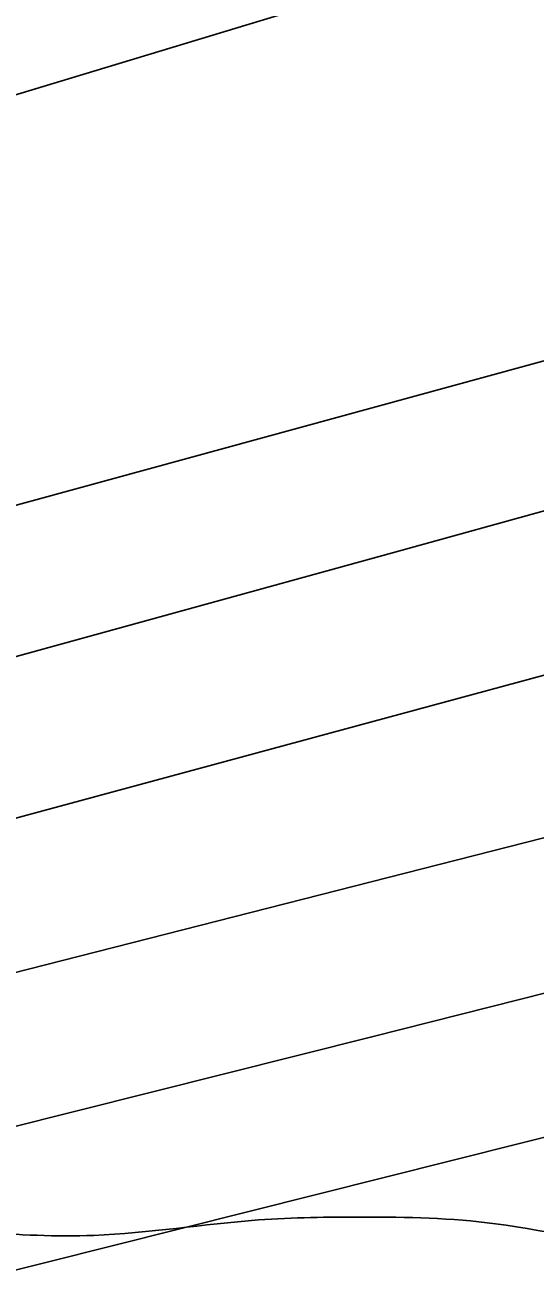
# Model space of a CAD drawing. Extents: x 3281947 to 3319794, y 715894 to 741249.
# Drawn here: x 3303913.3 to 3303980.1, y 728208.5 to 728372.1 of the extents above; entities that cross this region are included whole.
import ezdxf

# ---------------------------------------------------------------- set-up
doc = ezdxf.new("R2010")
doc.units = 0
for name, color, linetype in [('V-RIVR-EDGE', 7, 'Continuous'), ('V-TOPO-DPTH', 7, 'Continuous'), ('V-TOPO-MINR', 7, 'Continuous'), ('V-TOPO-WATR', 7, 'Continuous')]:
    doc.layers.add(name, color=color, linetype=linetype)

msp = doc.modelspace()

# ---------------------------------------------------------------- linework, layer by layer
at = {"layer": 'V-RIVR-EDGE'}
msp.add_spline([(3301653.45, 727714.35), (3301683.68, 727711.74), (3301710.61, 727709.6), (3301722.63, 727709.57), (3301720.99, 727717.04), (3301721.41, 727719.53), (3301729.29, 727721.16), (3301733.02, 727721.15), (3301733.01, 727717.42), (3301734.25, 727715.35), (3301737.57, 727714.93), (3301747.1, 727715.73), (3301754.98, 727717.37), (3301764.94, 727719.83), (3301783.62, 727731.39), (3301793.16, 727737.17), (3301798.56, 727742.13), (3301810.18, 727745.83), (3301828.01, 727750.35), (3301854.55, 727752.77), (3301881.5, 727756.85), (3301926.69, 727762.54), (3301981.01, 727770.69), (3301997.59, 727771.07), (3302029.1, 727777.21), (3302060.61, 727780.44), (3302081.33, 727779.56), (3302119.46, 727777.4), (3302147.65, 727777.74), (3302187.03, 727780.96), (3302220.62, 727786.27), (3302248.8, 727786.61), (3302265.79, 727784.91), (3302280.3, 727783.63), (3302297.7, 727780.27), (3302314.27, 727778.16), (3302327.12, 727777.3), (3302349.09, 727778.49), (3302363.61, 727783.01), (3302380.61, 727787.11), (3302393.88, 727789.15), (3302410.46, 727791.6), (3302417.93, 727795.31), (3302432.87, 727802.32), (3302442.43, 727810.17), (3302456.54, 727817.6), (3302480.19, 727830.39), (3302498.46, 727840.29), (3302509.25, 727847.73), (3302517.55, 727852.68), (3302533.32, 727860.1), (3302551.99, 727867.1), (3302581.03, 727877.81), (3302610.07, 727889.34), (3302630.4, 727897.16), (3302660.28, 727909.94), (3302690.56, 727922.3), (3302701.76, 727923.51), (3302718.75, 727920.99), (3302742.78, 727918.85), (3302762.25, 727913.83), (3302778, 727912.13), (3302791.26, 727912.1), (3302814.89, 727913.7), (3302822.78, 727918.66), (3302849.75, 727931.02), (3302875.06, 727942.98), (3302898.71, 727954.11), (3302933.56, 727964.39), (3302954.29, 727966.83), (3302973.76, 727965.12), (3302991.17, 727965.49), (3303002.36, 727965.46), (3303010.66, 727966.69), (3303022.27, 727968.32), (3303024.76, 727972.04), (3303024.78, 727978.26), (3303028.93, 727980.73), (3303041.36, 727981.12), (3303048.42, 727983.59), (3303059.21, 727989.78), (3303070.82, 727990.99), (3303081.18, 727990.55), (3303094.01, 727985.55), (3303108.09, 727976.81), (3303118.42, 727965.18), (3303128.35, 727960.18), (3303140.37, 727958.08), (3303149.5, 727961.37), (3303158.62, 727964.66), (3303179.37, 727974.14), (3303198.46, 727985.29), (3303210.08, 727988.99), (3303222.1, 727989.79), (3303228.33, 727993.09), (3303237.88, 728002.18), (3303253.66, 728012.92), (3303261.14, 728022.44), (3303277.78, 728045.61), (3303289, 728058.43), (3303293.58, 728066.71), (3303293.59, 728071.27), (3303299.41, 728077.47), (3303308.96, 728085.32), (3303317.68, 728089.03), (3303328.45, 728088.17), (3303337.98, 728086.49), (3303344.63, 728094.76), (3303350.46, 728104.28), (3303359.18, 728109.65), (3303383.23, 728116.64), (3303397.75, 728118.67), (3303430.93, 728129.37), (3303442.54, 728130.58), (3303454.56, 728130.14), (3303460.78, 728130.95), (3303474.47, 728136.31), (3303501.86, 728150.33), (3303526.34, 728161.46), (3303538.37, 728163.09), (3303555.36, 728163.88), (3303564.48, 728164.68), (3303571.11, 728164.67), (3303588.52, 728162.97), (3303604.68, 728162.51), (3303620.43, 728163.3), (3303641.59, 728168.64), (3303658.17, 728171.91), (3303669.36, 728171.88), (3303681.8, 728171.03), (3303693.82, 728173.9), (3303707.93, 728178.84), (3303720.37, 728181.71), (3303731.56, 728182.51), (3303748.97, 728182.46), (3303763.49, 728186.16), (3303780.07, 728187.78), (3303804.13, 728193.52), (3303820.3, 728198.45), (3303838.97, 728205.04), (3303862.61, 728210.37), (3303887.9, 728214.87), (3303907.38, 728213.99), (3303922.3, 728213.54), (3303943.86, 728215.56), (3303957.54, 728215.94), (3303974.95, 728215.06), (3303996.91, 728212.94), (3304008.11, 728215.4), (3304023.45, 728217.85), (3304030.5, 728219.9), (3304048.74, 728220.27), (3304065.32, 728220.23), (3304092.28, 728229.7)], degree=3, dxfattribs=at)
at = {"layer": 'V-TOPO-DPTH'}
for points in [[(3305408.49, 728819.87), (3304543.35, 728490.62), (3304530.43, 728485.75), (3304517.48, 728480.95), (3304504.49, 728476.26), (3304491.48, 728471.62), (3304478.41, 728467.14), (3304465.3, 728462.8), (3304452.13, 728458.67), (3304438.91, 728454.68), (3304416.66, 728448.15), (3304392.26, 728441.06), (3304367.84, 728434.06), (3304343.38, 728427.2), (3304318.89, 728420.43), (3303859.59, 728294.83), (3303758.96, 728267.38), (3303658.32, 728240.02), (3303557.64, 728212.79), (3303456.93, 728185.64), (3303304.06, 728144.53)], [(3303304.06, 728144.53), (3303456.93, 728185.64), (3303557.64, 728212.79), (3303658.32, 728240.02), (3303758.96, 728267.38), (3303859.59, 728294.83), (3304318.89, 728420.43), (3304343.38, 728427.2), (3304367.84, 728434.06), (3304392.26, 728441.06), (3304416.66, 728448.15), (3304438.91, 728454.68), (3304452.13, 728458.67), (3304465.3, 728462.8), (3304478.41, 728467.14), (3304491.48, 728471.62), (3304504.49, 728476.26), (3304517.48, 728480.95), (3304530.43, 728485.75), (3304543.35, 728490.62), (3305408.49, 728819.87)], [(3304963.95, 728701.74), (3304853.98, 728663.25), (3304743.79, 728625.4), (3304468.24, 728532.14), (3304454.64, 728527.6), (3304441, 728523.16), (3304427.32, 728518.85), (3304413.61, 728514.64), (3303566.39, 728258.44), (3303529.59, 728247.45), (3303492.75, 728236.62), (3303455.84, 728226.03), (3303418.88, 728215.6), (3303391.37, 728207.94), (3303368.14, 728201.45)], [(3304963.95, 728701.74), (3304853.98, 728663.25), (3304743.79, 728625.4), (3304468.24, 728532.14), (3304454.64, 728527.6), (3304441, 728523.16), (3304427.32, 728518.85), (3304413.61, 728514.64), (3303566.39, 728258.44), (3303529.59, 728247.45), (3303492.75, 728236.62), (3303455.84, 728226.03), (3303418.88, 728215.6), (3303391.37, 728207.94), (3303368.14, 728201.45)], [(3303300.77, 728108.91), (3303745.43, 728223.96), (3303867.42, 728256.13), (3303989.21, 728289.05), (3304110.7, 728323.09), (3304231.97, 728357.88), (3304446.81, 728420.58), (3304460.47, 728424.7), (3304474.08, 728428.99), (3304487.61, 728433.52), (3304501.09, 728438.22), (3304632.24, 728485.31), (3304711.16, 728513.94), (3304789.94, 728542.93), (3304868.53, 728572.45), (3304946.98, 728602.32)], [(3304946.98, 728602.32), (3304868.53, 728572.45), (3304789.94, 728542.93), (3304711.16, 728513.94), (3304632.24, 728485.31), (3304501.09, 728438.22), (3304487.61, 728433.52), (3304474.08, 728428.99), (3304460.47, 728424.7), (3304446.81, 728420.58), (3304231.97, 728357.88), (3304110.7, 728323.09), (3303989.21, 728289.05), (3303867.42, 728256.13), (3303745.43, 728223.96), (3303300.77, 728108.91)], [(3303277.49, 728070.33), (3303765.42, 728191.24), (3303862.1, 728215.32), (3303958.74, 728239.54), (3304055.33, 728263.98), (3304151.88, 728288.56), (3304273.86, 728319.77), (3304309.31, 728329.15), (3304344.65, 728338.9), (3304379.84, 728349.22), (3304414.91, 728359.91), (3304449.78, 728371.23), (3304484.49, 728383.01), (3304518.97, 728395.48), (3304553.28, 728408.41), (3304973.97, 728571.71)], [(3304973.97, 728571.71), (3304553.28, 728408.41), (3304518.97, 728395.48), (3304484.49, 728383.01), (3304449.78, 728371.23), (3304414.91, 728359.91), (3304379.84, 728349.22), (3304344.65, 728338.9), (3304309.31, 728329.15), (3304273.86, 728319.77), (3304151.88, 728288.56), (3304055.33, 728263.98), (3303958.74, 728239.54), (3303862.1, 728215.32), (3303765.42, 728191.24), (3303277.49, 728070.33)]]:
    msp.add_lwpolyline(points, dxfattribs=at)
at = {"layer": 'V-TOPO-MINR'}
for points in [[(3303304.06, 728144.53), (3303456.93, 728185.64), (3303557.64, 728212.79), (3303658.32, 728240.02), (3303758.96, 728267.38), (3303859.59, 728294.83), (3304318.89, 728420.43), (3304343.38, 728427.2), (3304367.84, 728434.06), (3304392.26, 728441.06), (3304416.66, 728448.15), (3304438.91, 728454.68), (3304452.13, 728458.67), (3304465.3, 728462.8), (3304478.41, 728467.14), (3304491.48, 728471.62), (3304504.49, 728476.26), (3304517.48, 728480.95), (3304530.43, 728485.75), (3304543.35, 728490.62), (3305408.49, 728819.87)], [(3303322.24, 728131.61), (3303539.11, 728188.76), (3303680.04, 728226.27), (3303820.84, 728264.25), (3303961.45, 728302.94), (3304101.94, 728342.09), (3304459.76, 728442.79), (3304465.01, 728444.31), (3304470.24, 728445.9), (3304475.44, 728447.58), (3304480.63, 728449.31), (3304541.78, 728470.39), (3304577.45, 728482.89), (3304613.04, 728495.64), (3304648.5, 728508.75), (3304683.87, 728522.1), (3305403.62, 728798.07)], [(3303368.14, 728201.45), (3303391.37, 728207.94), (3303418.88, 728215.6), (3303455.84, 728226.03), (3303492.75, 728236.62), (3303529.59, 728247.45), (3303566.39, 728258.44), (3304413.61, 728514.64), (3304427.32, 728518.85), (3304441, 728523.16), (3304454.64, 728527.6), (3304468.24, 728532.14), (3304743.79, 728625.4), (3304853.98, 728663.25), (3304963.95, 728701.74)], [(3303300.03, 728055.36), (3304370.87, 728324.16), (3304390.95, 728329.28), (3304411.02, 728334.47), (3304431.04, 728339.8), (3304451.05, 728345.22), (3304488.45, 728355.48), (3304489.74, 728355.84), (3304491.02, 728356.22), (3304492.29, 728356.63), (3304493.55, 728357.06), (3304508.13, 728362.12), (3304516.65, 728365.14), (3304525.15, 728368.25), (3304533.6, 728371.49), (3304542.01, 728374.8), (3304589.4, 728393.87), (3304621.5, 728406.77), (3304653.59, 728419.66), (3304685.7, 728432.53), (3304717.81, 728445.39), (3305216.29, 728644.84)], [(3303300.77, 728108.91), (3303745.43, 728223.96), (3303867.42, 728256.13), (3303989.21, 728289.05), (3304110.7, 728323.09), (3304231.97, 728357.88), (3304446.81, 728420.58), (3304460.47, 728424.7), (3304474.08, 728428.99), (3304487.61, 728433.52), (3304501.09, 728438.22), (3304632.24, 728485.31), (3304711.16, 728513.94), (3304789.94, 728542.93), (3304868.53, 728572.45), (3304946.98, 728602.32)], [(3303260.07, 728081.96), (3304003.56, 728271.3), (3304083.31, 728292.17), (3304162.87, 728313.73), (3304242.14, 728336.33), (3304321.22, 728359.62), (3304430.81, 728392.68), (3304454.87, 728400.19), (3304478.83, 728408.02), (3304502.64, 728416.3), (3304526.34, 728424.89), (3304724.2, 728498.79), (3304843.23, 728543.47), (3304962.16, 728588.4)]]:
    msp.add_lwpolyline(points, dxfattribs=at)
at = {"layer": 'V-TOPO-WATR'}
msp.add_lwpolyline([(3303277.49, 728070.33), (3303765.42, 728191.24), (3303862.1, 728215.32), (3303958.74, 728239.54), (3304055.33, 728263.98), (3304151.88, 728288.56), (3304273.86, 728319.77), (3304309.31, 728329.15), (3304344.65, 728338.9), (3304379.84, 728349.22), (3304414.91, 728359.91), (3304449.78, 728371.23), (3304484.49, 728383.01), (3304518.97, 728395.48), (3304553.28, 728408.41), (3304973.97, 728571.71)], dxfattribs=at)

doc.saveas('drawing.dxf')
